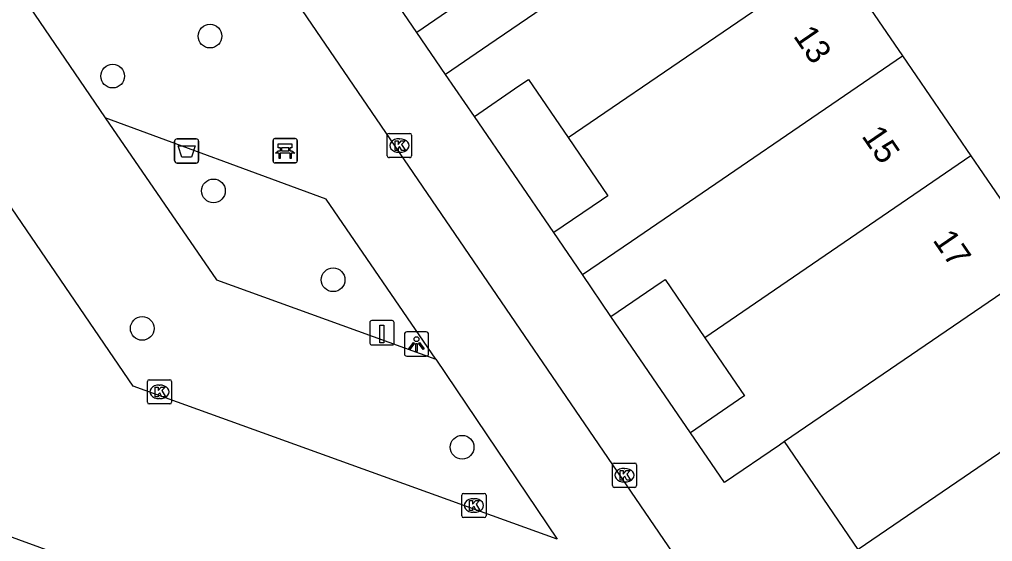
# Model space of a CAD drawing. Extents: x 155275 to 156263, y 382654 to 383635.
# Drawn here: x 156201.35 to 156241.49, y 383170.17 to 383191.7 of the extents above; entities that cross this region are included whole.
import ezdxf

# ---------------------------------------------------------------- set-up
doc = ezdxf.new("R2010")
doc.units = 0
for name, color, linetype in [('IMGEO_Afvalbak', 7, 'Continuous'), ('IMGEO_Bank', 7, 'Continuous'), ('IMGEO_Boom', 7, 'Continuous'), ('IMGEO_Groenvoorziening', 7, 'Continuous'), ('IMGEO_Kolk', 7, 'Continuous'), ('IMGEO_Laadpaal', 7, 'Continuous'), ('IMGEO_Lichtpunt', 7, 'Continuous'), ('IMGEO_Pand', 7, 'Continuous'), ('IMGEO_Pand_nummerreeks', 7, 'Continuous'), ('IMGEO_Parkeervlak_open', 7, 'Continuous'), ('IMGEO_Rijbaan_lokaal_open', 7, 'Continuous'), ('IMGEO_Voetpad_open', 7, 'Continuous')]:
    doc.layers.add(name, color=color, linetype=linetype)

msp = doc.modelspace()

# ---------------------------------------------------------------- linework, layer by layer
at = {"layer": 'IMGEO_Afvalbak'}
for p, q in [((156207.853, 383186.78), (156208.643, 383186.78)), ((156208.643, 383186.78), (156207.853, 383186.78)), ((156207.753, 383185.88), (156207.753, 383186.68)), ((156207.753, 383186.68), (156207.753, 383185.88)), ((156208.743, 383186.68), (156208.743, 383185.88)), ((156208.743, 383185.88), (156208.743, 383186.68)), ((156208.643, 383185.78), (156207.853, 383185.78)), ((156207.853, 383185.78), (156208.643, 383185.78))]:
    msp.add_line(p, q, dxfattribs=at)
msp.add_lwpolyline([(156207.896, 383186.494), (156208.6, 383186.494), (156208.451, 383186.024), (156208.045, 383186.024), (156207.896, 383186.494)], dxfattribs=at)
for centre, start, end in [((156207.853, 383186.68), 90, 180), ((156207.853, 383186.68), 90, 180), ((156208.643, 383186.68), 0, 90), ((156208.643, 383186.68), 360, 90), ((156207.853, 383185.88), 180, 270), ((156207.853, 383185.88), 180, 270), ((156208.643, 383185.88), 270, 0), ((156208.643, 383185.88), 270, 0)]:
    msp.add_arc(centre, 0.1, start, end, dxfattribs=at)
at = {"layer": 'IMGEO_Bank'}
for p, q in [((156211.812, 383185.865), (156211.812, 383186.706)), ((156211.812, 383186.706), (156211.812, 383185.865)), ((156211.887, 383186.79), (156212.728, 383186.79)), ((156212.728, 383186.79), (156211.887, 383186.79)), ((156212.812, 383186.715), (156212.812, 383185.874)), ((156212.812, 383185.874), (156212.812, 383186.715)), ((156212.121, 383186.296), (156212.121, 383186.402)), ((156212.165, 383186.402), (156212.165, 383186.296)), ((156212.453, 383186.408), (156212.171, 383186.408)), ((156212.171, 383186.29), (156212.453, 383186.29)), ((156212.459, 383186.296), (156212.459, 383186.402)), ((156212.503, 383186.402), (156212.503, 383186.296)), ((156212.509, 383186.188), (156212.116, 383186.188)), ((156212.737, 383185.79), (156211.896, 383185.79)), ((156211.896, 383185.79), (156212.737, 383185.79))]:
    msp.add_line(p, q, dxfattribs=at)
for points in [[(156212.059, 383186.188), (156211.917, 383186.188), (156212.029, 383186.29), (156212.115, 383186.29)], [(156212.115, 383186.408), (156212.029, 383186.408), (156212.029, 383186.569), (156212.592, 383186.569), (156212.592, 383186.408), (156212.509, 383186.408)], [(156212.509, 383186.29), (156212.592, 383186.29), (156212.704, 383186.188), (156212.565, 383186.188)], [(156212.109, 383186.181), (156212.109, 383185.974), (156212.066, 383185.974), (156212.066, 383186.181)], [(156212.559, 383186.181), (156212.559, 383185.974), (156212.515, 383185.974), (156212.515, 383186.181)]]:
    msp.add_lwpolyline(points, dxfattribs=at)
for centre, radius, start, end in [((156211.89, 383186.712), 0.0779, 92.4484, 184.2845), ((156211.89, 383186.712), 0.0779, 92.4484, 184.2845), ((156212.734, 383186.712), 0.0779, 2.4484, 94.2845), ((156212.734, 383186.712), 0.0779, 2.4484, 94.2845), ((156212.114, 383186.401), 0.00671, 2.8957, 87.1043), ((156212.114, 383186.297), 0.00671, 272.8957, 357.1043), ((156212.171, 383186.401), 0.00671, 92.8957, 177.1043), ((156212.171, 383186.297), 0.00671, 182.8957, 267.1043), ((156212.453, 383186.401), 0.00671, 2.8957, 87.1043), ((156212.453, 383186.297), 0.00671, 272.8957, 357.1043), ((156212.51, 383186.401), 0.00671, 92.8957, 177.1043), ((156212.51, 383186.297), 0.00671, 182.8957, 267.1043), ((156212.059, 383186.181), 0.00671, 2.8957, 87.1043), ((156212.116, 383186.181), 0.00671, 92.8957, 177.1043), ((156212.508, 383186.181), 0.00671, 2.8957, 87.1043), ((156212.565, 383186.181), 0.00671, 92.8957, 177.1043), ((156211.89, 383185.868), 0.0779, 182.4484, 274.2845), ((156211.89, 383185.868), 0.0779, 182.4484, 274.2845), ((156212.734, 383185.868), 0.0779, 272.4484, 4.2845), ((156212.734, 383185.868), 0.0779, 272.4484, 4.2845)]:
    msp.add_arc(centre, radius, start, end, dxfattribs=at)
at = {"layer": 'IMGEO_Boom'}
for centre in [(156209.213, 383191.018), (156205.196, 383189.369), (156209.353, 383184.632), (156214.29, 383180.966), (156206.418, 383178.961), (156219.611, 383174.058)]:
    msp.add_circle(centre, 0.489, dxfattribs=at)
at = {"layer": 'IMGEO_Groenvoorziening'}
msp.add_arc((156270.088, 383203.234), 30.207, 192.4914, 213.7096, dxfattribs=at)
at = {"layer": 'IMGEO_Kolk'}
for p, q in [((156216.525, 383186.078), (156216.525, 383186.93)), ((156216.6, 383187.004), (156217.452, 383187.004)), ((156217.013, 383186.784), (156217.038, 383186.784)), ((156217.526, 383186.93), (156217.526, 383186.078)), ((156217.452, 383186.004), (156216.6, 383186.004)), ((156217.036, 383186.224), (156217.011, 383186.224)), ((156206.628, 383175.917), (156206.628, 383176.769)), ((156206.703, 383176.843), (156207.555, 383176.843)), ((156207.629, 383176.769), (156207.629, 383175.917)), ((156207.116, 383176.623), (156207.141, 383176.623)), ((156207.139, 383176.063), (156207.114, 383176.063)), ((156207.555, 383175.843), (156206.703, 383175.843)), ((156225.808, 383172.478), (156225.808, 383173.33)), ((156225.883, 383173.404), (156226.735, 383173.404)), ((156226.296, 383173.184), (156226.321, 383173.184)), ((156226.809, 383173.33), (156226.809, 383172.478)), ((156226.735, 383172.404), (156225.883, 383172.404)), ((156226.319, 383172.624), (156226.294, 383172.624)), ((156219.596, 383171.229), (156219.596, 383172.081)), ((156219.671, 383172.155), (156220.523, 383172.155)), ((156220.084, 383171.935), (156220.109, 383171.935)), ((156220.597, 383172.081), (156220.597, 383171.229)), ((156220.523, 383171.155), (156219.671, 383171.155)), ((156220.107, 383171.375), (156220.082, 383171.375))]:
    msp.add_line(p, q, dxfattribs=at)
for points in [[(156216.525, 383186.078), (156216.525, 383186.93)], [(156216.6, 383187.004), (156217.452, 383187.004)], [(156216.846, 383186.704), (156216.969, 383186.704), (156216.969, 383186.553), (156217.099, 383186.704), (156217.263, 383186.704), (156217.117, 383186.553), (156217.27, 383186.304), (156217.118, 383186.304), (156217.033, 383186.468), (156216.969, 383186.401), (156216.969, 383186.304), (156216.846, 383186.304), (156216.846, 383186.704)], [(156217.526, 383186.93), (156217.526, 383186.078)], [(156217.452, 383186.004), (156216.6, 383186.004)], [(156206.628, 383175.917), (156206.628, 383176.769)], [(156206.703, 383176.843), (156207.555, 383176.843)], [(156207.629, 383176.769), (156207.629, 383175.917)], [(156206.949, 383176.543), (156207.072, 383176.543), (156207.072, 383176.392), (156207.202, 383176.543), (156207.366, 383176.543), (156207.22, 383176.392), (156207.373, 383176.143), (156207.221, 383176.143), (156207.136, 383176.307), (156207.072, 383176.24), (156207.072, 383176.143), (156206.949, 383176.143), (156206.949, 383176.543)], [(156207.555, 383175.843), (156206.703, 383175.843)], [(156225.808, 383172.478), (156225.808, 383173.33)], [(156225.883, 383173.404), (156226.735, 383173.404)], [(156226.129, 383173.104), (156226.252, 383173.104), (156226.252, 383172.953), (156226.382, 383173.104), (156226.546, 383173.104), (156226.4, 383172.953), (156226.553, 383172.704), (156226.401, 383172.704), (156226.316, 383172.868), (156226.252, 383172.801), (156226.252, 383172.704), (156226.129, 383172.704), (156226.129, 383173.104)], [(156226.809, 383173.33), (156226.809, 383172.478)], [(156226.735, 383172.404), (156225.883, 383172.404)], [(156219.596, 383171.229), (156219.596, 383172.081)], [(156219.671, 383172.155), (156220.523, 383172.155)], [(156219.917, 383171.855), (156220.04, 383171.855), (156220.04, 383171.704), (156220.17, 383171.855), (156220.334, 383171.855), (156220.188, 383171.704), (156220.341, 383171.455), (156220.189, 383171.455), (156220.104, 383171.619), (156220.04, 383171.552), (156220.04, 383171.455), (156219.917, 383171.455), (156219.917, 383171.855)], [(156220.597, 383172.081), (156220.597, 383171.229)], [(156220.523, 383171.155), (156219.671, 383171.155)]]:
    msp.add_lwpolyline(points, dxfattribs=at)
for centre, start, end in [((156216.602, 383186.928), 91.552, 178.448), ((156216.602, 383186.928), 91.552, 178.448), ((156217.45, 383186.928), 1.552, 88.448), ((156217.45, 383186.928), 1.552, 88.448), ((156216.602, 383186.08), 181.552, 268.448), ((156216.602, 383186.08), 181.552, 268.448), ((156217.45, 383186.08), 271.552, 358.448), ((156217.45, 383186.08), 271.552, 358.448), ((156206.705, 383176.767), 91.552, 178.448), ((156206.705, 383176.767), 91.552, 178.448), ((156207.553, 383176.767), 1.552, 88.448), ((156207.553, 383176.767), 1.552, 88.448), ((156206.705, 383175.919), 181.552, 268.448), ((156206.705, 383175.919), 181.552, 268.448), ((156207.553, 383175.919), 271.552, 358.448), ((156207.553, 383175.919), 271.552, 358.448), ((156225.885, 383173.328), 91.552, 178.448), ((156225.885, 383173.328), 91.552, 178.448), ((156226.733, 383173.328), 1.552, 88.448), ((156226.733, 383173.328), 1.552, 88.448), ((156225.885, 383172.48), 181.552, 268.448), ((156225.885, 383172.48), 181.552, 268.448), ((156226.733, 383172.48), 271.552, 358.448), ((156226.733, 383172.48), 271.552, 358.448), ((156219.673, 383172.079), 91.552, 178.448), ((156219.673, 383172.079), 91.552, 178.448), ((156220.521, 383172.079), 1.552, 88.448), ((156220.521, 383172.079), 1.552, 88.448), ((156219.673, 383171.231), 181.552, 268.448), ((156219.673, 383171.231), 181.552, 268.448), ((156220.521, 383171.231), 271.552, 358.448), ((156220.521, 383171.231), 271.552, 358.448)]:
    msp.add_arc(centre, 0.0765, start, end, dxfattribs=at)
for centre, major_axis, ratio, start_param, end_param in [((156217.012, 383186.504), (-0.387, 0.002), 0.722429, 4.712389, 7.853982), ((156217.037, 383186.504), (-0.39, 0.002), 0.717154, 1.570796, 4.712389), ((156207.115, 383176.343), (-0.387, 0.002), 0.722429, 4.712389, 7.853982), ((156207.14, 383176.343), (-0.39, 0.002), 0.717154, 1.570796, 4.712389), ((156226.295, 383172.904), (-0.387, 0.002), 0.722429, 4.712389, 7.853982), ((156226.32, 383172.904), (-0.39, 0.002), 0.717154, 1.570796, 4.712389), ((156220.083, 383171.655), (-0.387, 0.002), 0.722429, 4.712389, 7.853982), ((156220.108, 383171.655), (-0.39, 0.002), 0.717154, 1.570796, 4.712389)]:
    msp.add_ellipse(centre, major_axis=major_axis, ratio=ratio, start_param=start_param, end_param=end_param, dxfattribs=at)
at = {"layer": 'IMGEO_Laadpaal'}
for p, q in [((156215.806, 383179.197), (156215.806, 383178.356)), ((156215.806, 383179.197), (156215.806, 383178.356)), ((156216.722, 383179.281), (156215.881, 383179.281)), ((156216.722, 383179.281), (156215.881, 383179.281)), ((156216.806, 383178.365), (156216.806, 383179.206)), ((156216.806, 383178.365), (156216.806, 383179.206)), ((156215.89, 383178.281), (156216.731, 383178.281)), ((156215.89, 383178.281), (156216.731, 383178.281))]:
    msp.add_line(p, q, dxfattribs=at)
msp.add_lwpolyline([(156216.221, 383179.094), (156216.381, 383179.094), (156216.381, 383178.361), (156216.221, 383178.361), (156216.221, 383179.094)], dxfattribs=at)
for centre, start, end in [((156215.884, 383179.203), 92.4484, 184.2845), ((156215.884, 383179.203), 92.4484, 184.2845), ((156216.728, 383179.203), 2.4484, 94.2845), ((156216.728, 383179.203), 2.4484, 94.2845), ((156215.884, 383178.359), 182.4484, 274.2845), ((156215.884, 383178.359), 182.4484, 274.2845), ((156216.728, 383178.359), 272.4484, 4.2845), ((156216.728, 383178.359), 272.4484, 4.2845)]:
    msp.add_arc(centre, 0.0779, start, end, dxfattribs=at)
at = {"layer": 'IMGEO_Lichtpunt'}
for p, q in [((156217.232, 383178.719), (156217.232, 383177.912)), ((156217.232, 383178.719), (156217.232, 383177.912)), ((156218.134, 383178.814), (156217.326, 383178.814)), ((156218.134, 383178.814), (156217.326, 383178.814)), ((156218.228, 383177.912), (156218.228, 383178.719)), ((156218.228, 383177.912), (156218.228, 383178.719)), ((156217.326, 383177.818), (156218.134, 383177.818)), ((156217.326, 383177.818), (156218.134, 383177.818))]:
    msp.add_line(p, q, dxfattribs=at)
for points in [[(156217.606, 383178.383), (156217.645, 383178.355), (156217.457, 383178.093), (156217.419, 383178.12), (156217.606, 383178.383)], [(156217.708, 383178.335), (156217.755, 383178.335), (156217.755, 383178.013), (156217.708, 383178.013), (156217.708, 383178.335)], [(156217.818, 383178.355), (156217.856, 383178.382), (156218.043, 383178.12), (156218.004, 383178.092), (156217.818, 383178.355)]]:
    msp.add_lwpolyline(points, dxfattribs=at)
msp.add_circle((156217.731, 383178.517), 0.0994, dxfattribs=at)
for centre, start, end in [((156217.326, 383178.719), 90, 180), ((156217.326, 383178.719), 90, 180), ((156218.134, 383178.719), 0, 90), ((156218.134, 383178.719), 0, 90), ((156217.326, 383177.912), 180, 270), ((156217.326, 383177.912), 180, 270), ((156218.134, 383177.912), 270, 0), ((156218.134, 383177.912), 270, 360)]:
    msp.add_arc(centre, 0.0946, start, end, dxfattribs=at)
at = {"layer": 'IMGEO_Pand'}
for points in [[(156232.136, 383198.461), (156220.719, 383190.661), (156218.932, 383189.44)], [(156218.341, 383195.09), (156219.976, 383192.695), (156219.487, 383192.36), (156217.748, 383191.171)], [(156223.986, 383186.834), (156234.958, 383194.33)], [(156234.958, 383194.33), (156237.776, 383190.206)], [(156218.932, 383189.44), (156217.748, 383191.171)], [(156224.572, 383181.185), (156226.592, 383182.565), (156237.776, 383190.206)], [(156237.776, 383190.206), (156240.598, 383186.075)], [(156220.116, 383187.708), (156218.932, 383189.44)], [(156220.116, 383187.708), (156221.951, 383188.963), (156222.345, 383189.233), (156223.986, 383186.834)], [(156223.986, 383186.834), (156225.627, 383184.436), (156225.364, 383184.257), (156223.394, 383182.917)], [(156240.598, 383186.075), (156229.62, 383178.575)], [(156240.598, 383186.075), (156243.641, 383181.621)], [(156224.572, 383181.185), (156223.394, 383182.917)], [(156243.641, 383181.621), (156232.909, 383174.289)], [(156225.75, 383179.454), (156224.572, 383181.185)], [(156225.75, 383179.454), (156227.825, 383180.865), (156227.983, 383180.972), (156229.62, 383178.575)], [(156229.62, 383178.575), (156231.258, 383176.178), (156231.235, 383176.162), (156229.027, 383174.657)], [(156246.682, 383177.171), (156235.95, 383169.839)], [(156232.909, 383174.289), (156232.698, 383174.145), (156230.431, 383172.597), (156229.027, 383174.657)], [(156235.95, 383169.839), (156232.909, 383174.289)]]:
    msp.add_lwpolyline(points, dxfattribs=at)
at = {"layer": 'IMGEO_Parkeervlak_open'}
msp.add_lwpolyline([(156204.882, 383187.644), (156209.486, 383180.966), (156218.523, 383177.698)], dxfattribs=at)
at = {"layer": 'IMGEO_Rijbaan_lokaal_open'}
for points in [[(156204.033, 383205.238), (156228.866, 383168.866), (156217.035, 383149.311), (156178.139, 383163.436), (156137.485, 383178.2), (156135.964, 383174.027), (156111.188, 383183.073), (156116.725, 383192.583), (156120.763, 383193.233), (156122.533, 383182.684), (156123.046, 383179.545), (156162.764, 383186.229), (156181.178, 383198.778)], [(156218.523, 383177.698), (156223.531, 383170.262), (156206.045, 383176.584), (156192.657, 383196.197), (156197.005, 383199.194), (156204.882, 383187.644)], [(156218.523, 383177.698), (156214.008, 383184.295), (156204.882, 383187.644)], [(156177.975, 383177.794), (156172.894, 383185.299), (156189.276, 383179.323), (156193.135, 383173.242), (156210.341, 383166.954)]]:
    msp.add_lwpolyline(points, dxfattribs=at)
at = {"layer": 'IMGEO_Voetpad_open'}
for points in [[(156217.748, 383191.171), (156214.476, 383195.963)], [(156223.394, 383182.917), (156220.116, 383187.708)], [(156229.027, 383174.657), (156225.75, 383179.454)]]:
    msp.add_lwpolyline(points, dxfattribs=at)

# ---------------------------------------------------------------- texts
at = {"layer": 'IMGEO_Pand_nummerreeks'}
for s, p in [('13', (156233.245, 383191.022)), ('15', (156236.065, 383186.895)), ('17', (156238.998, 383182.602))]:
    msp.add_text(s, height=1, rotation=304.3413, dxfattribs=at).set_placement(p)

doc.saveas('drawing.dxf')
